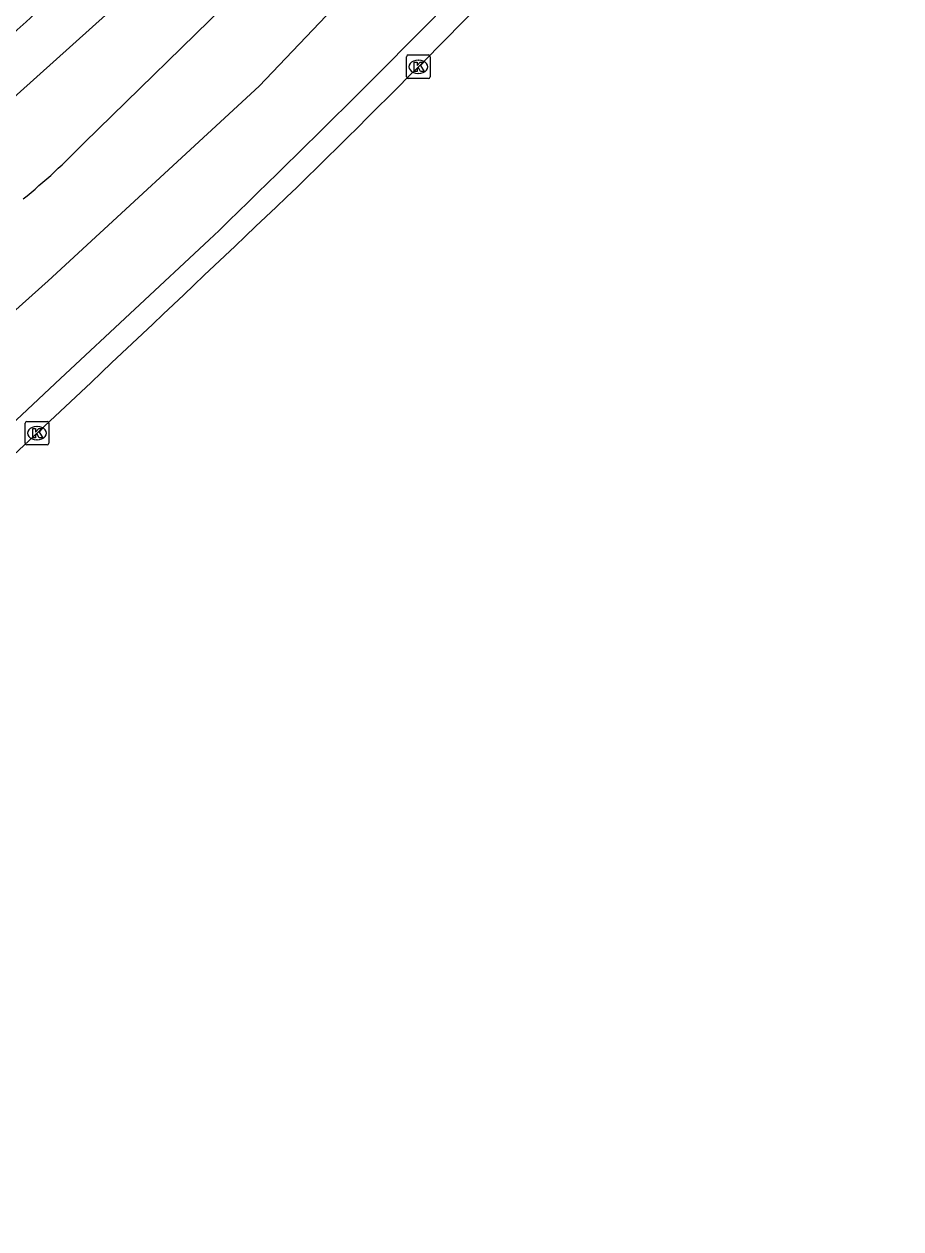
# Model space of a CAD drawing. Extents: x 162074 to 163034, y 381824 to 382557.
# Drawn here: x 162862.4 to 162899.6, y 382071.6 to 382122.8 of the extents above; entities that cross this region are included whole.
import ezdxf

# ---------------------------------------------------------------- set-up
doc = ezdxf.new("R2010")
doc.units = 0
for name, color, linetype in [('IMGEO_Fietspad_open', 7, 'Continuous'), ('IMGEO_Kolk', 7, 'Continuous'), ('IMGEO_Rijbaan_regionaal_gesloten', 7, 'Continuous'), ('IMGEO_Voetpad_open', 7, 'Continuous')]:
    doc.layers.add(name, color=color, linetype=linetype)

msp = doc.modelspace()

# ---------------------------------------------------------------- linework, layer by layer
at = {"layer": 'IMGEO_Fietspad_open'}
msp.add_lwpolyline([(162872.238, 382128.899), (162860.552, 382118.395)], dxfattribs=at)
msp.add_arc((162717.434, 382280.68), 214.349, 306.88167, 315.56722, dxfattribs=at)
at = {"layer": 'IMGEO_Kolk'}
for p, q in [((162878.612, 382120.521), (162878.612, 382121.373)), ((162878.687, 382121.447), (162879.539, 382121.447)), ((162879.1, 382121.227), (162879.125, 382121.227)), ((162879.613, 382121.373), (162879.613, 382120.521)), ((162879.123, 382120.667), (162879.098, 382120.667)), ((162879.539, 382120.447), (162878.687, 382120.447)), ((162862.433, 382104.973), (162862.433, 382105.825)), ((162862.508, 382105.899), (162863.36, 382105.899)), ((162863.434, 382105.825), (162863.434, 382104.973)), ((162862.921, 382105.679), (162862.946, 382105.679)), ((162863.36, 382104.899), (162862.508, 382104.899)), ((162862.944, 382105.119), (162862.919, 382105.119))]:
    msp.add_line(p, q, dxfattribs=at)
for points in [[(162878.612, 382120.521), (162878.612, 382121.373)], [(162878.687, 382121.447), (162879.539, 382121.447)], [(162878.933, 382121.147), (162879.056, 382121.147), (162879.056, 382120.996), (162879.186, 382121.147), (162879.35, 382121.147), (162879.204, 382120.996), (162879.357, 382120.747), (162879.205, 382120.747), (162879.12, 382120.911), (162879.056, 382120.844), (162879.056, 382120.747), (162878.933, 382120.747), (162878.933, 382121.147)], [(162879.613, 382121.373), (162879.613, 382120.521)], [(162879.539, 382120.447), (162878.687, 382120.447)], [(162862.433, 382104.973), (162862.433, 382105.825)], [(162862.508, 382105.899), (162863.36, 382105.899)], [(162863.434, 382105.825), (162863.434, 382104.973)], [(162862.754, 382105.599), (162862.877, 382105.599), (162862.877, 382105.448), (162863.007, 382105.599), (162863.171, 382105.599), (162863.025, 382105.448), (162863.178, 382105.199), (162863.026, 382105.199), (162862.941, 382105.363), (162862.877, 382105.296), (162862.877, 382105.199), (162862.754, 382105.199), (162862.754, 382105.599)], [(162863.36, 382104.899), (162862.508, 382104.899)]]:
    msp.add_lwpolyline(points, dxfattribs=at)
for centre, start, end in [((162878.689, 382121.371), 91.552, 178.448), ((162878.689, 382121.371), 91.552, 178.448), ((162879.537, 382121.371), 1.552, 88.448), ((162879.537, 382121.371), 1.552, 88.448), ((162878.689, 382120.523), 181.552, 268.448), ((162878.689, 382120.523), 181.552, 268.448), ((162879.537, 382120.523), 271.552, 358.448), ((162879.537, 382120.523), 271.552, 358.448), ((162862.51, 382105.823), 91.552, 178.448), ((162862.51, 382105.823), 91.552, 178.448), ((162863.358, 382105.823), 1.552, 88.448), ((162863.358, 382105.823), 1.552, 88.448), ((162862.51, 382104.975), 181.552, 268.448), ((162862.51, 382104.975), 181.552, 268.448), ((162863.358, 382104.975), 271.552, 358.448), ((162863.358, 382104.975), 271.552, 358.448)]:
    msp.add_arc(centre, 0.0765, start, end, dxfattribs=at)
for centre, major_axis, ratio, start_param, end_param in [((162879.099, 382120.947), (-0.387, 0.002), 0.722429, 4.712389, 7.853982), ((162879.124, 382120.947), (-0.39, 0.002), 0.717154, 1.570796, 4.712389), ((162862.92, 382105.399), (-0.387, 0.002), 0.722429, 4.712389, 7.853982), ((162862.945, 382105.399), (-0.39, 0.002), 0.717154, 1.570796, 4.712389)]:
    msp.add_ellipse(centre, major_axis=major_axis, ratio=ratio, start_param=start_param, end_param=end_param, dxfattribs=at)
at = {"layer": 'IMGEO_Rijbaan_regionaal_gesloten'}
for points in [[(162808.646, 382071.634), (162809.521, 382072.33), (162816.926, 382077.122), (162824.33, 382081.914), (162840.423, 382093.252), (162854.511, 382103.901), (162863.403, 382111.857), (162872.356, 382120.125), (162896.213, 382145.182), (162923.106, 382179.072), (162927.489, 382185.148), (162931.872, 382191.224), (162945.021, 382211.521), (162947.824, 382216.194), (162950.626, 382220.866), (162953.287, 382225.051), (162958.2, 382233.459)], [(162864.934, 382117.723), (162871.432, 382124.066)], [(162860.172, 382104.202), (162863.936, 382107.716), (162870.243, 382113.605)]]:
    msp.add_lwpolyline(points, dxfattribs=at)
for centre, radius, start, end in [((162530.279, 382467.494), 491.713, 314.34105, 318.85818), ((162523.55, 382473.547), 499.754, 313.92586, 318.14313), ((162845.766, 382135.945), 26.447, 308.8113, 316.4493), ((161401.364, 383660.599), 2134.207, 312.596881, 313.629519)]:
    msp.add_arc(centre, radius, start, end, dxfattribs=at)
at = {"layer": 'IMGEO_Voetpad_open'}
msp.add_arc((162661.158, 382336.332), 291.038, 308.63043, 316.02416, dxfattribs=at)

doc.saveas('drawing.dxf')
